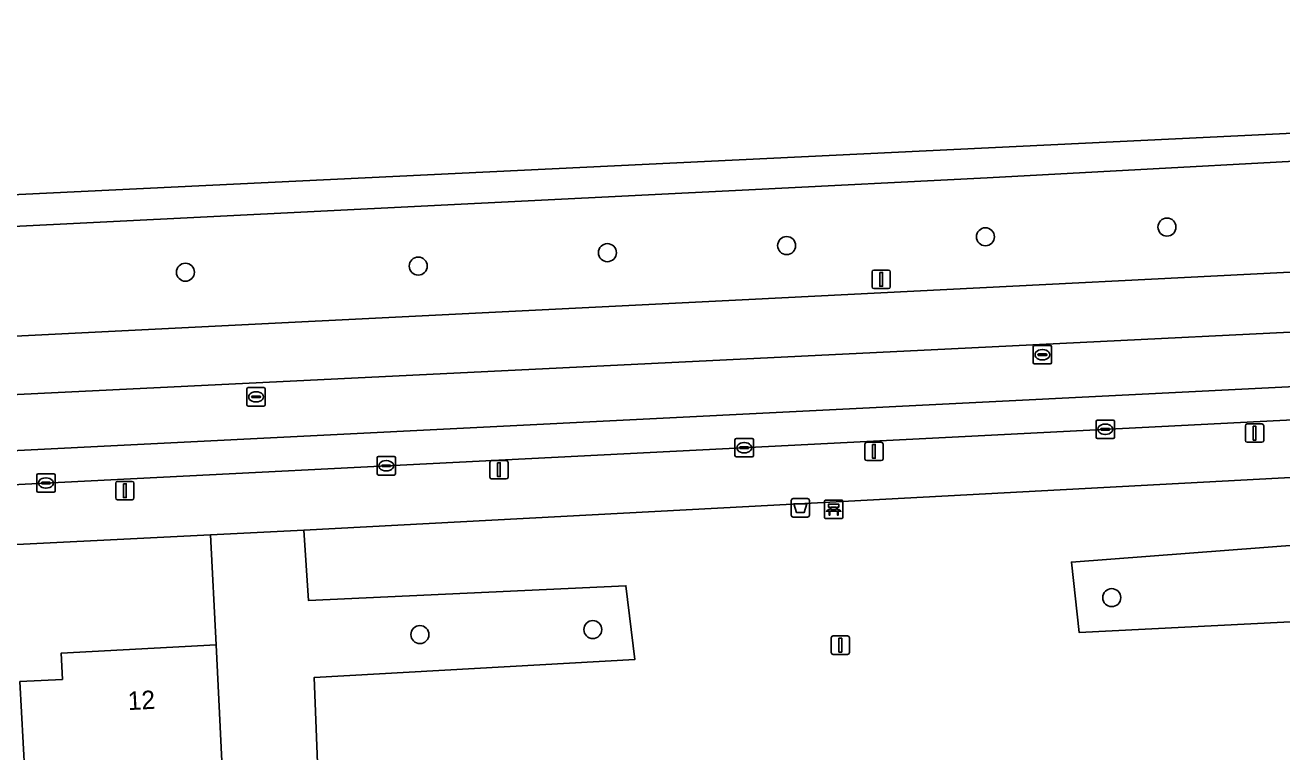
# Model space of a CAD drawing. Extents: x 161248 to 161848, y 384871 to 385383.
# Drawn here: x 161460.7 to 161528.9, y 385331.7 to 385371.1 of the extents above; entities that cross this region are included whole.
import ezdxf

# ---------------------------------------------------------------- set-up
doc = ezdxf.new("R2010")
doc.units = 0
for name, color, linetype in [('IMGEO_Afvalbak', 7, 'Continuous'), ('IMGEO_Bank', 7, 'Continuous'), ('IMGEO_Berm_groen', 7, 'Continuous'), ('IMGEO_Boom', 7, 'Continuous'), ('IMGEO_Erf', 7, 'Continuous'), ('IMGEO_Groenvoorziening', 7, 'Continuous'), ('IMGEO_Kolk', 7, 'Continuous'), ('IMGEO_Lichtmast', 7, 'Continuous'), ('IMGEO_Pand', 7, 'Continuous'), ('IMGEO_Pand_nummerreeks', 7, 'Continuous'), ('IMGEO_Rijbaan_lokaal_gesloten', 7, 'Continuous'), ('IMGEO_Rijbaan_regionaal_gesloten', 7, 'Continuous'), ('IMGEO_Rioolput', 7, 'Continuous'), ('IMGEO_Verkeersbordpaal', 7, 'Continuous'), ('IMGEO_Voetpad_open', 7, 'Continuous')]:
    doc.layers.add(name, color=color, linetype=linetype)

msp = doc.modelspace()

# ---------------------------------------------------------------- linework, layer by layer
at = {"layer": 'IMGEO_Afvalbak'}
for p, q in [((161502.292, 385344.497), (161502.292, 385345.297)), ((161502.292, 385345.297), (161502.292, 385344.497)), ((161502.392, 385345.397), (161503.182, 385345.397)), ((161503.182, 385345.397), (161502.392, 385345.397)), ((161503.282, 385345.297), (161503.282, 385344.497)), ((161503.282, 385344.497), (161503.282, 385345.297)), ((161503.182, 385344.397), (161502.392, 385344.397)), ((161502.392, 385344.397), (161503.182, 385344.397))]:
    msp.add_line(p, q, dxfattribs=at)
msp.add_lwpolyline([(161502.435, 385345.111), (161503.139, 385345.111), (161502.99, 385344.641), (161502.584, 385344.641), (161502.435, 385345.111)], dxfattribs=at)
for centre, start, end in [((161502.392, 385345.297), 90, 180), ((161502.392, 385345.297), 90, 180), ((161503.182, 385345.297), 0, 90), ((161503.182, 385345.297), 360, 90), ((161502.392, 385344.497), 180, 270), ((161502.392, 385344.497), 180, 270), ((161503.182, 385344.497), 270, 0), ((161503.182, 385344.497), 270, 0)]:
    msp.add_arc(centre, 0.1, start, end, dxfattribs=at)
at = {"layer": 'IMGEO_Bank'}
for p, q in [((161504.099, 385344.388), (161504.099, 385345.229)), ((161504.099, 385345.229), (161504.099, 385344.388)), ((161504.174, 385345.313), (161505.015, 385345.313)), ((161505.015, 385345.313), (161504.174, 385345.313)), ((161504.408, 385344.819), (161504.408, 385344.925)), ((161504.452, 385344.925), (161504.452, 385344.819)), ((161504.74, 385344.931), (161504.458, 385344.931)), ((161504.458, 385344.813), (161504.74, 385344.813)), ((161504.746, 385344.819), (161504.746, 385344.925)), ((161504.79, 385344.925), (161504.79, 385344.819)), ((161505.099, 385345.238), (161505.099, 385344.397)), ((161505.099, 385344.397), (161505.099, 385345.238)), ((161505.024, 385344.313), (161504.183, 385344.313)), ((161504.183, 385344.313), (161505.024, 385344.313)), ((161504.796, 385344.711), (161504.403, 385344.711))]:
    msp.add_line(p, q, dxfattribs=at)
for points in [[(161504.346, 385344.711), (161504.204, 385344.711), (161504.316, 385344.813), (161504.402, 385344.813)], [(161504.402, 385344.931), (161504.316, 385344.931), (161504.316, 385345.092), (161504.879, 385345.092), (161504.879, 385344.931), (161504.796, 385344.931)], [(161504.796, 385344.813), (161504.879, 385344.813), (161504.991, 385344.711), (161504.852, 385344.711)], [(161504.396, 385344.704), (161504.396, 385344.497), (161504.353, 385344.497), (161504.353, 385344.704)], [(161504.846, 385344.704), (161504.846, 385344.497), (161504.802, 385344.497), (161504.802, 385344.704)]]:
    msp.add_lwpolyline(points, dxfattribs=at)
for centre, radius, start, end in [((161504.177, 385345.235), 0.0779, 92.4484, 184.28452), ((161504.177, 385345.235), 0.0779, 92.4484, 184.28452), ((161504.401, 385344.924), 0.00671, 2.89567, 87.10433), ((161504.401, 385344.82), 0.00671, 272.89567, 357.10433), ((161504.458, 385344.924), 0.00671, 92.89567, 177.10433), ((161504.458, 385344.82), 0.00671, 182.89567, 267.10433), ((161504.74, 385344.924), 0.00671, 2.89567, 87.10433), ((161504.74, 385344.82), 0.00671, 272.89567, 357.10433), ((161504.797, 385344.924), 0.00671, 92.89567, 177.10433), ((161504.797, 385344.82), 0.00671, 182.89567, 267.10433), ((161505.021, 385345.235), 0.0779, 2.4484, 94.28452), ((161505.021, 385345.235), 0.0779, 2.4484, 94.28452), ((161504.177, 385344.391), 0.0779, 182.4484, 274.28452), ((161504.177, 385344.391), 0.0779, 182.4484, 274.28452), ((161504.346, 385344.704), 0.00671, 2.89567, 87.10433), ((161504.403, 385344.704), 0.00671, 92.89567, 177.10433), ((161504.795, 385344.704), 0.00671, 2.89567, 87.10433), ((161504.852, 385344.704), 0.00671, 92.89567, 177.10433), ((161505.021, 385344.391), 0.0779, 272.4484, 4.28452), ((161505.021, 385344.391), 0.0779, 272.4484, 4.28452)]:
    msp.add_arc(centre, radius, start, end, dxfattribs=at)
at = {"layer": 'IMGEO_Berm_groen'}
msp.add_lwpolyline([(161537.971, 385358.117), (161537.631, 385364.146), (161512.938, 385362.801), (161500, 385362.16), (161406.661, 385357.501), (161406.917, 385351.557), (161500, 385356.205)], close=True, dxfattribs=at)
at = {"layer": 'IMGEO_Boom'}
for centre in [(161522.693, 385360.128), (161512.839, 385359.601), (161492.313, 385358.741), (161502.045, 385359.127), (161482.047, 385358.012), (161469.404, 385357.682), (161519.695, 385340.021), (161491.523, 385338.29), (161482.138, 385338.018)]:
    msp.add_circle(centre, 0.489, dxfattribs=at)
at = {"layer": 'IMGEO_Erf'}
msp.add_lwpolyline([(161460.417, 385335.464), (161462.729, 385335.586), (161462.654, 385337.007), (161471.073, 385337.452), (161470.763, 385343.422), (161400.445, 385339.917)], dxfattribs=at)
at = {"layer": 'IMGEO_Groenvoorziening'}
for points in [[(161534.14, 385346.802), (161500, 385344.971), (161475.835, 385343.675), (161476.088, 385339.863), (161493.323, 385340.669), (161493.811, 385336.666), (161476.397, 385335.696), (161476.678, 385328.278), (161479.865, 385328.339), (161481.306, 385305.649), (161481.39, 385305.154), (161481.575, 385304.688), (161481.853, 385304.27), (161482.211, 385303.92), (161482.635, 385303.651), (161483.105, 385303.476), (161483.966, 385303.416), (161500, 385305.168), (161529.666, 385308.289)], [(161534.773, 385338.983), (161517.918, 385338.137), (161517.506, 385341.949), (161534.349, 385343.227)]]:
    msp.add_lwpolyline(points, dxfattribs=at)
for points in [[(161476.678, 385328.278), (161476.397, 385335.696), (161493.811, 385336.666), (161493.323, 385340.669), (161476.088, 385339.863), (161475.835, 385343.675), (161470.763, 385343.422), (161471.073, 385337.452), (161471.521, 385328.179)], [(161534.773, 385338.983), (161534.349, 385343.227), (161517.506, 385341.949), (161517.918, 385338.137)]]:
    msp.add_lwpolyline(points, close=True, dxfattribs=at)
at = {"layer": 'IMGEO_Kolk'}
for p, q in [((161518.843, 385348.732), (161518.843, 385349.584)), ((161518.918, 385349.658), (161519.77, 385349.658)), ((161519.844, 385349.584), (161519.844, 385348.732)), ((161519.102, 385349.152), (161519.102, 385349.164)), ((161519.54, 385349.115), (161519.142, 385349.115)), ((161519.145, 385349.201), (161519.543, 385349.201)), ((161519.354, 385348.878), (161519.329, 385348.878)), ((161519.331, 385349.438), (161519.356, 385349.438)), ((161519.586, 385349.164), (161519.586, 385349.152)), ((161499.24, 385347.73), (161499.24, 385348.582)), ((161499.315, 385348.656), (161500.167, 385348.656)), ((161499.542, 385348.199), (161499.94, 385348.199)), ((161499.728, 385348.436), (161499.753, 385348.436)), ((161500.241, 385348.582), (161500.241, 385347.73)), ((161519.77, 385348.658), (161518.918, 385348.658)), ((161479.807, 385346.749), (161479.807, 385347.601)), ((161479.882, 385347.675), (161480.734, 385347.675)), ((161480.808, 385347.601), (161480.808, 385346.749)), ((161500.167, 385347.656), (161499.315, 385347.656)), ((161499.499, 385348.15), (161499.499, 385348.162)), ((161499.937, 385348.113), (161499.539, 385348.113)), ((161499.751, 385347.876), (161499.726, 385347.876)), ((161499.983, 385348.162), (161499.983, 385348.15)), ((161480.066, 385347.169), (161480.066, 385347.181)), ((161480.504, 385347.132), (161480.106, 385347.132)), ((161480.109, 385347.218), (161480.507, 385347.218)), ((161480.318, 385346.895), (161480.293, 385346.895)), ((161480.295, 385347.455), (161480.32, 385347.455)), ((161480.55, 385347.181), (161480.55, 385347.169)), ((161461.331, 385345.816), (161461.331, 385346.668)), ((161461.406, 385346.742), (161462.258, 385346.742)), ((161461.59, 385346.236), (161461.59, 385346.248)), ((161462.028, 385346.199), (161461.63, 385346.199)), ((161461.633, 385346.285), (161462.031, 385346.285)), ((161461.819, 385346.522), (161461.844, 385346.522)), ((161462.074, 385346.248), (161462.074, 385346.236)), ((161462.332, 385346.668), (161462.332, 385345.816)), ((161480.734, 385346.675), (161479.882, 385346.675)), ((161462.258, 385345.742), (161461.406, 385345.742)), ((161461.842, 385345.962), (161461.817, 385345.962))]:
    msp.add_line(p, q, dxfattribs=at)
for points in [[(161518.843, 385348.732), (161518.843, 385349.584)], [(161518.918, 385349.658), (161519.77, 385349.658)], [(161519.844, 385349.584), (161519.844, 385348.732)], [(161499.24, 385347.73), (161499.24, 385348.582)], [(161499.315, 385348.656), (161500.167, 385348.656)], [(161500.241, 385348.582), (161500.241, 385347.73)], [(161519.77, 385348.658), (161518.918, 385348.658)], [(161479.807, 385346.749), (161479.807, 385347.601)], [(161479.882, 385347.675), (161480.734, 385347.675)], [(161480.808, 385347.601), (161480.808, 385346.749)], [(161500.167, 385347.656), (161499.315, 385347.656)], [(161461.331, 385345.816), (161461.331, 385346.668)], [(161461.406, 385346.742), (161462.258, 385346.742)], [(161462.332, 385346.668), (161462.332, 385345.816)], [(161480.734, 385346.675), (161479.882, 385346.675)], [(161462.258, 385345.742), (161461.406, 385345.742)]]:
    msp.add_lwpolyline(points, dxfattribs=at)
for centre, radius, start, end in [((161518.92, 385349.582), 0.0765, 91.55205, 178.44795), ((161518.92, 385349.582), 0.0765, 91.55205, 178.44795), ((161519.768, 385349.582), 0.0765, 1.55205, 88.44795), ((161519.768, 385349.582), 0.0765, 1.55205, 88.44795), ((161519.142, 385349.161), 0.0403, 85.87752, 175.75265), ((161519.139, 385349.151), 0.0366, 178.93798, 274.71019), ((161519.543, 385349.158), 0.043, 264.86636, 352.45326), ((161519.547, 385349.163), 0.0386, 1.73085, 96.63898), ((161499.317, 385348.58), 0.0765, 91.55205, 178.44795), ((161499.317, 385348.58), 0.0765, 91.55205, 178.44795), ((161499.539, 385348.159), 0.0403, 85.87752, 175.75265), ((161499.944, 385348.161), 0.0386, 1.73085, 96.63898), ((161500.165, 385348.58), 0.0765, 1.55205, 88.44795), ((161500.165, 385348.58), 0.0765, 1.55205, 88.44795), ((161518.92, 385348.734), 0.0765, 181.55205, 268.44795), ((161518.92, 385348.734), 0.0765, 181.55205, 268.44795), ((161519.768, 385348.734), 0.0765, 271.55205, 358.44795), ((161519.768, 385348.734), 0.0765, 271.55205, 358.44795), ((161479.884, 385347.599), 0.0765, 91.55205, 178.44795), ((161479.884, 385347.599), 0.0765, 91.55205, 178.44795), ((161480.732, 385347.599), 0.0765, 1.55205, 88.44795), ((161480.732, 385347.599), 0.0765, 1.55205, 88.44795), ((161499.317, 385347.732), 0.0765, 181.55205, 268.44795), ((161499.317, 385347.732), 0.0765, 181.55205, 268.44795), ((161499.536, 385348.149), 0.0366, 178.93798, 274.71019), ((161499.94, 385348.156), 0.043, 264.86636, 352.45326), ((161500.165, 385347.732), 0.0765, 271.55205, 358.44795), ((161500.165, 385347.732), 0.0765, 271.55205, 358.44795), ((161480.106, 385347.178), 0.0403, 85.87752, 175.75265), ((161480.103, 385347.168), 0.0366, 178.93798, 274.71019), ((161480.507, 385347.175), 0.043, 264.86636, 352.45326), ((161480.511, 385347.18), 0.0386, 1.73085, 96.63898), ((161461.408, 385346.666), 0.0765, 91.55205, 178.44795), ((161461.408, 385346.666), 0.0765, 91.55205, 178.44795), ((161461.63, 385346.245), 0.0403, 85.87752, 175.75265), ((161461.627, 385346.235), 0.0366, 178.93798, 274.71019), ((161462.031, 385346.242), 0.043, 264.86636, 352.45326), ((161462.035, 385346.247), 0.0386, 1.73085, 96.63898), ((161462.256, 385346.666), 0.0765, 1.55205, 88.44795), ((161462.256, 385346.666), 0.0765, 1.55205, 88.44795), ((161479.884, 385346.751), 0.0765, 181.55205, 268.44795), ((161479.884, 385346.751), 0.0765, 181.55205, 268.44795), ((161480.732, 385346.751), 0.0765, 271.55205, 358.44795), ((161480.732, 385346.751), 0.0765, 271.55205, 358.44795), ((161461.408, 385345.818), 0.0765, 181.55205, 268.44795), ((161461.408, 385345.818), 0.0765, 181.55205, 268.44795), ((161462.256, 385345.818), 0.0765, 271.55205, 358.44795), ((161462.256, 385345.818), 0.0765, 271.55205, 358.44795)]:
    msp.add_arc(centre, radius, start, end, dxfattribs=at)
for centre, major_axis, ratio, start_param, end_param in [((161519.33, 385349.158), (-0.387, 0.002), 0.722429, 4.712389, 7.853982), ((161519.355, 385349.158), (-0.39, 0.002), 0.717154, 1.570796, 4.712389), ((161499.727, 385348.156), (-0.387, 0.002), 0.722429, 4.712389, 7.853982), ((161499.752, 385348.156), (-0.39, 0.002), 0.717154, 1.570796, 4.712389), ((161480.294, 385347.175), (-0.387, 0.002), 0.722429, 4.712389, 7.853982), ((161480.319, 385347.175), (-0.39, 0.002), 0.717154, 1.570796, 4.712389), ((161461.818, 385346.242), (-0.387, 0.002), 0.722429, 4.712389, 7.853982), ((161461.843, 385346.242), (-0.39, 0.002), 0.717154, 1.570796, 4.712389)]:
    msp.add_ellipse(centre, major_axis=major_axis, ratio=ratio, start_param=start_param, end_param=end_param, dxfattribs=at)
at = {"layer": 'IMGEO_Lichtmast'}
for p, q in [((161526.954, 385348.549), (161526.954, 385349.349)), ((161526.954, 385349.349), (161526.954, 385348.549)), ((161527.054, 385349.449), (161527.844, 385349.449)), ((161527.844, 385349.449), (161527.054, 385349.449)), ((161527.944, 385349.349), (161527.944, 385348.549)), ((161527.944, 385348.549), (161527.944, 385349.349)), ((161506.29, 385347.557), (161506.29, 385348.357)), ((161506.29, 385348.357), (161506.29, 385347.557)), ((161506.39, 385348.457), (161507.18, 385348.457)), ((161507.18, 385348.457), (161506.39, 385348.457)), ((161507.28, 385348.357), (161507.28, 385347.557)), ((161507.28, 385347.557), (161507.28, 385348.357)), ((161527.844, 385348.449), (161527.054, 385348.449)), ((161527.054, 385348.449), (161527.844, 385348.449)), ((161485.931, 385346.562), (161485.931, 385347.362)), ((161485.931, 385347.362), (161485.931, 385346.562)), ((161486.031, 385347.462), (161486.821, 385347.462)), ((161486.821, 385347.462), (161486.031, 385347.462)), ((161486.921, 385347.362), (161486.921, 385346.562)), ((161486.921, 385346.562), (161486.921, 385347.362)), ((161507.18, 385347.457), (161506.39, 385347.457)), ((161506.39, 385347.457), (161507.18, 385347.457)), ((161465.621, 385345.429), (161465.621, 385346.229)), ((161465.621, 385346.229), (161465.621, 385345.429)), ((161465.721, 385346.329), (161466.511, 385346.329)), ((161466.511, 385346.329), (161465.721, 385346.329)), ((161466.611, 385346.229), (161466.611, 385345.429)), ((161466.611, 385345.429), (161466.611, 385346.229)), ((161486.821, 385346.462), (161486.031, 385346.462)), ((161486.031, 385346.462), (161486.821, 385346.462)), ((161466.511, 385345.329), (161465.721, 385345.329)), ((161465.721, 385345.329), (161466.511, 385345.329))]:
    msp.add_line(p, q, dxfattribs=at)
for points in [[(161527.374, 385349.324), (161527.524, 385349.324), (161527.524, 385348.574), (161527.374, 385348.574), (161527.374, 385349.324)], [(161506.71, 385348.332), (161506.86, 385348.332), (161506.86, 385347.582), (161506.71, 385347.582), (161506.71, 385348.332)], [(161486.351, 385347.337), (161486.501, 385347.337), (161486.501, 385346.587), (161486.351, 385346.587), (161486.351, 385347.337)], [(161466.041, 385346.204), (161466.191, 385346.204), (161466.191, 385345.454), (161466.041, 385345.454), (161466.041, 385346.204)]]:
    msp.add_lwpolyline(points, dxfattribs=at)
for centre, start, end in [((161527.054, 385349.349), 90, 180), ((161527.054, 385349.349), 90, 180), ((161527.844, 385349.349), 0, 90), ((161527.844, 385349.349), 360, 90), ((161506.39, 385348.357), 90, 180), ((161506.39, 385348.357), 90, 180), ((161507.18, 385348.357), 0, 90), ((161507.18, 385348.357), 360, 90), ((161527.054, 385348.549), 180, 270), ((161527.054, 385348.549), 180, 270), ((161527.844, 385348.549), 270, 0), ((161527.844, 385348.549), 270, 0), ((161506.39, 385347.557), 180, 270), ((161506.39, 385347.557), 180, 270), ((161507.18, 385347.557), 270, 0), ((161507.18, 385347.557), 270, 0), ((161486.031, 385347.362), 90, 180), ((161486.031, 385347.362), 90, 180), ((161486.821, 385347.362), 0, 90), ((161486.821, 385347.362), 360, 90), ((161465.721, 385346.229), 90, 180), ((161465.721, 385346.229), 90, 180), ((161466.511, 385346.229), 0, 90), ((161466.511, 385346.229), 360, 90), ((161486.031, 385346.562), 180, 270), ((161486.031, 385346.562), 180, 270), ((161486.821, 385346.562), 270, 0), ((161486.821, 385346.562), 270, 0), ((161465.721, 385345.429), 180, 270), ((161465.721, 385345.429), 180, 270), ((161466.511, 385345.429), 270, 0), ((161466.511, 385345.429), 270, 0)]:
    msp.add_arc(centre, 0.1, start, end, dxfattribs=at)
at = {"layer": 'IMGEO_Pand'}
msp.add_lwpolyline([(161471.521, 385328.179), (161471.073, 385337.452), (161462.654, 385337.007), (161462.729, 385335.586), (161460.417, 385335.464), (161460.681, 385330.484), (161462.922, 385330.599), (161463.231, 385324.606), (161471.673, 385325.04)], close=True, dxfattribs=at)
at = {"layer": 'IMGEO_Rijbaan_lokaal_gesloten'}
for points in [[(161402.333, 385358.921), (161402.436, 385357.21), (161406.661, 385357.501), (161500, 385362.16), (161512.938, 385362.801), (161537.631, 385364.146), (161539.104, 385364.226), (161611.671, 385367.796), (161626.526, 385371.088), (161625.733, 385371.057), (161621.627, 385370.918), (161611.523, 385369.168), (161450.189, 385361.402)], [(161631.227, 385360.108), (161604.148, 385358.631), (161563.952, 385356.122), (161510.999, 385353.531), (161402.887, 385348.241), (161403.061, 385345.136), (161405.743, 385345.272), (161538.32, 385351.908), (161617.266, 385356.241), (161631.397, 385356.891), (161631.252, 385359.649)]]:
    msp.add_lwpolyline(points, close=True, dxfattribs=at)
msp.add_lwpolyline([(161382.607, 385342.195), (161401.421, 385343.184), (161500, 385348.169), (161538.421, 385350.118), (161631.519, 385354.842), (161631.397, 385356.891), (161617.266, 385356.241), (161538.32, 385351.908), (161405.743, 385345.272), (161403.061, 385345.136), (161313.081, 385340.569), (161302.699, 385339.685), (161293.531, 385337.916), (161290.897, 385337.069), (161291.775, 385334.722), (161292.828, 385335.119)], dxfattribs=at)
at = {"layer": 'IMGEO_Rijbaan_regionaal_gesloten'}
msp.add_lwpolyline([(161631.085, 385362.806), (161626.952, 385362.598), (161537.971, 385358.117), (161500, 385356.205), (161406.917, 385351.557), (161402.713, 385351.347), (161402.887, 385348.241), (161510.999, 385353.531), (161563.952, 385356.122), (161604.148, 385358.631), (161631.227, 385360.108)], close=True, dxfattribs=at)
at = {"layer": 'IMGEO_Rioolput'}
for p, q in [((161515.504, 385353.701), (161516.356, 385353.701)), ((161515.429, 385352.775), (161515.429, 385353.627)), ((161515.688, 385353.195), (161515.688, 385353.207)), ((161516.126, 385353.158), (161515.728, 385353.158)), ((161515.731, 385353.244), (161516.129, 385353.244)), ((161515.917, 385353.481), (161515.942, 385353.481)), ((161516.172, 385353.207), (161516.172, 385353.195)), ((161516.43, 385353.627), (161516.43, 385352.775)), ((161516.356, 385352.701), (161515.504, 385352.701)), ((161515.94, 385352.921), (161515.915, 385352.921)), ((161472.741, 385350.492), (161472.741, 385351.344)), ((161472.816, 385351.418), (161473.668, 385351.418)), ((161473, 385350.912), (161473, 385350.924)), ((161473.043, 385350.961), (161473.441, 385350.961)), ((161473.229, 385351.198), (161473.254, 385351.198)), ((161473.484, 385350.924), (161473.484, 385350.912)), ((161473.742, 385351.344), (161473.742, 385350.492)), ((161473.668, 385350.418), (161472.816, 385350.418)), ((161473.438, 385350.875), (161473.04, 385350.875)), ((161473.252, 385350.638), (161473.227, 385350.638))]:
    msp.add_line(p, q, dxfattribs=at)
for points in [[(161515.504, 385353.701), (161516.356, 385353.701)], [(161515.429, 385352.775), (161515.429, 385353.627)], [(161516.43, 385353.627), (161516.43, 385352.775)], [(161516.356, 385352.701), (161515.504, 385352.701)], [(161472.741, 385350.492), (161472.741, 385351.344)], [(161472.816, 385351.418), (161473.668, 385351.418)], [(161473.742, 385351.344), (161473.742, 385350.492)], [(161473.668, 385350.418), (161472.816, 385350.418)]]:
    msp.add_lwpolyline(points, dxfattribs=at)
for centre, radius, start, end in [((161515.506, 385353.625), 0.0765, 91.55205, 178.44795), ((161515.506, 385353.625), 0.0765, 91.55205, 178.44795), ((161516.354, 385353.625), 0.0765, 1.55205, 88.44795), ((161516.354, 385353.625), 0.0765, 1.55205, 88.44795), ((161515.728, 385353.204), 0.0403, 85.87752, 175.75265), ((161515.725, 385353.194), 0.0366, 178.93798, 274.71019), ((161516.129, 385353.201), 0.043, 264.86636, 352.45326), ((161516.133, 385353.206), 0.0386, 1.73085, 96.63898), ((161515.506, 385352.777), 0.0765, 181.55205, 268.44795), ((161515.506, 385352.777), 0.0765, 181.55205, 268.44795), ((161516.354, 385352.777), 0.0765, 271.55205, 358.44795), ((161516.354, 385352.777), 0.0765, 271.55205, 358.44795), ((161472.818, 385351.342), 0.0765, 91.55205, 178.44795), ((161472.818, 385351.342), 0.0765, 91.55205, 178.44795), ((161473.04, 385350.921), 0.0403, 85.87752, 175.75265), ((161473.037, 385350.911), 0.0366, 178.93798, 274.71019), ((161473.441, 385350.918), 0.043, 264.86636, 352.45326), ((161473.445, 385350.923), 0.0386, 1.73085, 96.63898), ((161473.666, 385351.342), 0.0765, 1.55205, 88.44795), ((161473.666, 385351.342), 0.0765, 1.55205, 88.44795), ((161472.818, 385350.494), 0.0765, 181.55205, 268.44795), ((161472.818, 385350.494), 0.0765, 181.55205, 268.44795), ((161473.666, 385350.494), 0.0765, 271.55205, 358.44795), ((161473.666, 385350.494), 0.0765, 271.55205, 358.44795)]:
    msp.add_arc(centre, radius, start, end, dxfattribs=at)
for centre, major_axis, ratio, start_param, end_param in [((161515.916, 385353.201), (-0.387, 0.002), 0.722429, 4.712389, 7.853982), ((161515.941, 385353.201), (-0.39, 0.002), 0.717154, 1.570796, 4.712389), ((161473.228, 385350.918), (-0.387, 0.002), 0.722429, 4.712389, 7.853982), ((161473.253, 385350.918), (-0.39, 0.002), 0.717154, 1.570796, 4.712389)]:
    msp.add_ellipse(centre, major_axis=major_axis, ratio=ratio, start_param=start_param, end_param=end_param, dxfattribs=at)
at = {"layer": 'IMGEO_Verkeersbordpaal'}
for p, q in [((161506.78, 385357.794), (161507.57, 385357.794)), ((161507.57, 385357.794), (161506.78, 385357.794)), ((161506.68, 385356.894), (161506.68, 385357.694)), ((161506.68, 385357.694), (161506.68, 385356.894)), ((161507.67, 385357.694), (161507.67, 385356.894)), ((161507.67, 385356.894), (161507.67, 385357.694)), ((161507.57, 385356.794), (161506.78, 385356.794)), ((161506.78, 385356.794), (161507.57, 385356.794)), ((161504.466, 385337.04), (161504.466, 385337.84)), ((161504.466, 385337.84), (161504.466, 385337.04)), ((161504.566, 385337.94), (161505.356, 385337.94)), ((161505.356, 385337.94), (161504.566, 385337.94)), ((161505.456, 385337.84), (161505.456, 385337.04)), ((161505.456, 385337.04), (161505.456, 385337.84)), ((161505.356, 385336.94), (161504.566, 385336.94)), ((161504.566, 385336.94), (161505.356, 385336.94))]:
    msp.add_line(p, q, dxfattribs=at)
for points in [[(161507.1, 385357.669), (161507.25, 385357.669), (161507.25, 385356.919), (161507.1, 385356.919), (161507.1, 385357.669)], [(161504.886, 385337.815), (161505.036, 385337.815), (161505.036, 385337.065), (161504.886, 385337.065), (161504.886, 385337.815)]]:
    msp.add_lwpolyline(points, dxfattribs=at)
for centre, start, end in [((161506.78, 385357.694), 90, 180), ((161506.78, 385357.694), 90, 180), ((161507.57, 385357.694), 0, 90), ((161507.57, 385357.694), 360, 90), ((161506.78, 385356.894), 180, 270), ((161506.78, 385356.894), 180, 270), ((161507.57, 385356.894), 270, 0), ((161507.57, 385356.894), 270, 0), ((161504.566, 385337.84), 90, 180), ((161504.566, 385337.84), 90, 180), ((161505.356, 385337.84), 0, 90), ((161505.356, 385337.84), 360, 90), ((161504.566, 385337.04), 180, 270), ((161504.566, 385337.04), 180, 270), ((161505.356, 385337.04), 270, 0), ((161505.356, 385337.04), 270, 0)]:
    msp.add_arc(centre, 0.1, start, end, dxfattribs=at)
at = {"layer": 'IMGEO_Voetpad_open'}
for points in [[(161538.421, 385350.118), (161500, 385348.169), (161401.421, 385343.184)], [(161400.445, 385339.917), (161470.763, 385343.422), (161475.835, 385343.675), (161500, 385344.971), (161534.14, 385346.802)]]:
    msp.add_lwpolyline(points, dxfattribs=at)

# ---------------------------------------------------------------- texts
at = {"layer": 'IMGEO_Pand_nummerreeks'}
msp.add_text('12', height=1, rotation=3.02565, dxfattribs=at).set_placement((161466.3, 385333.915))

doc.saveas('drawing.dxf')
